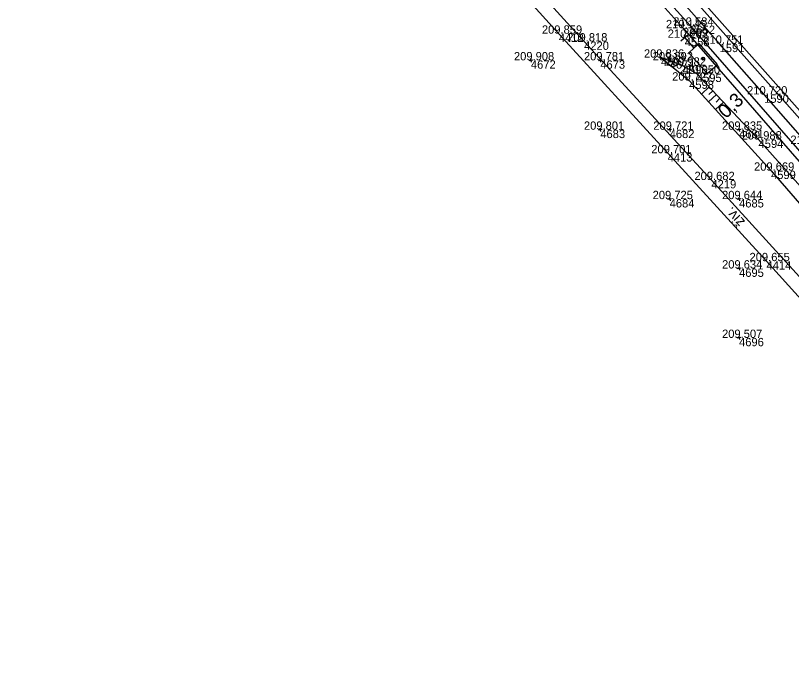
# Model space of a CAD drawing. Extents: x -556590 to -554855, y -1137918 to -1135717.
# Drawn here: x -555254.3 to -555142.4, y -1137109.7 to -1137013.5 of the extents above; entities that cross this region are included whole.
import ezdxf

# ---------------------------------------------------------------- set-up
doc = ezdxf.new("R2010")
doc.units = 0
for name, color, linetype in [('Vrstva 1', 7, 'Continuous'), ('Vrstva 4', 7, 'Continuous'), ('Vrstva 48', 7, 'Continuous'), ('Vrstva 49', 7, 'Continuous'), ('Vrstva 51', 7, 'Continuous'), ('Vrstva 60', 7, 'Continuous'), ('Vrstva 61', 7, 'Continuous'), ('Vrstva 7', 7, 'Continuous')]:
    doc.layers.add(name, color=color, linetype=linetype)

msp = doc.modelspace()

# ---------------------------------------------------------------- linework, layer by layer
at = {"layer": 'Vrstva 1'}
msp.add_lwpolyline([(-555140.15, -1137032.04), (-555146.39, -1137024.92), (-555152.8, -1137017.61), (-555159.06, -1137010.49)], dxfattribs=at)
at = {"layer": 'Vrstva 4'}
for points in [[(-555197.71, -1136962.44), (-555182.89, -1136979.59), (-555167.36, -1136997.63), (-555155.13, -1137011.65), (-555136.97, -1137032.08), (-555122.79, -1137048.21), (-555104.99, -1137068.65), (-555091.68, -1137083.68), (-555079.55, -1137098.03), (-555070.16, -1137109.44)], [(-555070.59, -1137109.65), (-555080.27, -1137097.94), (-555091.96, -1137084.27), (-555105.08, -1137069.32), (-555123.58, -1137048.4), (-555137.39, -1137032.75), (-555155.76, -1137012.08), (-555167.71, -1136998.18), (-555183.54, -1136980.02), (-555198.39, -1136963.21)], [(-555092.82, -1137089.46), (-555093.05, -1137088.24), (-555105.82, -1137073.42), (-555119.65, -1137057.57), (-555138.87, -1137035.76), (-555157.03, -1137015), (-555173.15, -1136997.2), (-555186.76, -1136981.45), (-555200.76, -1136965.36)], [(-555201.62, -1136965.88), (-555186.88, -1136982.84), (-555173.62, -1136998.02), (-555158.08, -1137015.37), (-555139.42, -1137036.8), (-555120.12, -1137058.65), (-555106.12, -1137074.67), (-555093.93, -1137088.89), (-555092.82, -1137089.46)]]:
    msp.add_lwpolyline(points, dxfattribs=at)
at = {"layer": 'Vrstva 48'}
for p, q in [((-555154.29, -1137023.83), (-555155.4, -1137024.88)), ((-555153.78, -1137024.38), (-555154.34, -1137024.9)), ((-555153.26, -1137024.93), (-555154.4, -1137025.99)), ((-555152.75, -1137025.47), (-555153.32, -1137026.01)), ((-555152.24, -1137026.02), (-555153.39, -1137027.1))]:
    msp.add_line(p, q, dxfattribs=at)
at = {"layer": 'Vrstva 49'}
for p, q in [((-555179.75, -1137019.95), (-555180.25, -1137020.05)), ((-555180.05, -1137019.75), (-555179.95, -1137020.25)), ((-555169.75, -1137019.95), (-555170.25, -1137020.05)), ((-555170.05, -1137019.75), (-555169.95, -1137020.25)), ((-555159.75, -1137019.95), (-555160.25, -1137020.05)), ((-555160.05, -1137019.75), (-555159.95, -1137020.25)), ((-555169.75, -1137029.95), (-555170.25, -1137030.05)), ((-555170.05, -1137029.75), (-555169.95, -1137030.25)), ((-555159.75, -1137029.95), (-555160.25, -1137030.05)), ((-555160.05, -1137029.75), (-555159.95, -1137030.25)), ((-555149.75, -1137029.95), (-555150.25, -1137030.05)), ((-555150.05, -1137029.75), (-555149.95, -1137030.25)), ((-555159.75, -1137039.95), (-555160.25, -1137040.05)), ((-555160.05, -1137039.75), (-555159.95, -1137040.25)), ((-555149.75, -1137039.95), (-555150.25, -1137040.05)), ((-555150.05, -1137039.75), (-555149.95, -1137040.25)), ((-555149.75, -1137049.95), (-555150.25, -1137050.05)), ((-555150.05, -1137049.75), (-555149.95, -1137050.25)), ((-555149.75, -1137059.95), (-555150.25, -1137060.05)), ((-555150.05, -1137059.75), (-555149.95, -1137060.25))]:
    msp.add_line(p, q, dxfattribs=at)
for points in [[(-555112.07, -1137072.25), (-555114.78, -1137068.12), (-555130.19, -1137050.44), (-555147.19, -1137031.41), (-555156.08, -1137021.92), (-555158.12, -1137020.77), (-555161.26, -1137019.61)], [(-555161.26, -1137019.61), (-555157.19, -1137022.91), (-555145.39, -1137035.9), (-555124.3, -1137060.22), (-555116.08, -1137068.82), (-555112.07, -1137072.25)]]:
    msp.add_lwpolyline(points, dxfattribs=at)
at = {"layer": 'Vrstva 51'}
for points in [[(-555106.83, -1137103.21), (-555101.48, -1137098.1), (-555108.13, -1137090.55), (-555122.01, -1137075.35), (-555136.05, -1137060), (-555146.04, -1137048.94), (-555160.29, -1137033.39), (-555175.97, -1137016.16), (-555195.06, -1136995.09), (-555213.14, -1136975.39), (-555223.6, -1136963.8), (-555230.94, -1136955.94), (-555232.12, -1136955.04), (-555233.55, -1136954.63), (-555234.94, -1136954.44), (-555237.79, -1136954.66), (-555240.11, -1136957.32), (-555245.31, -1136962.6), (-555254.3, -1136971.78)], [(-555134.42, -1137058.75), (-555153.98, -1137037.25), (-555172.33, -1137017.28), (-555191.86, -1136995.75)]]:
    msp.add_lwpolyline(points, dxfattribs=at)
at = {"layer": 'Vrstva 60'}
for p, q in [((-555158.08, -1137015.37), (-555158.08, -1137015.37)), ((-555157.03, -1137015), (-555157.03, -1137015)), ((-555175.97, -1137016.16), (-555175.97, -1137016.16)), ((-555157.83, -1137016.75), (-555157.83, -1137016.75)), ((-555172.33, -1137017.28), (-555172.33, -1137017.28)), ((-555152.8, -1137017.61), (-555152.8, -1137017.61)), ((-555180, -1137020), (-555180, -1137020)), ((-555170, -1137020), (-555170, -1137020)), ((-555161.26, -1137019.61), (-555161.26, -1137019.61)), ((-555160, -1137020), (-555160, -1137020)), ((-555158.12, -1137020.77), (-555158.12, -1137020.77)), ((-555156.08, -1137021.92), (-555156.08, -1137021.92)), ((-555157.19, -1137022.91), (-555157.19, -1137022.91)), ((-555146.39, -1137024.92), (-555146.39, -1137024.92)), ((-555170, -1137030), (-555170, -1137030)), ((-555160, -1137030), (-555160, -1137030)), ((-555150, -1137030), (-555150, -1137030)), ((-555147.19, -1137031.41), (-555147.19, -1137031.41)), ((-555160.29, -1137033.39), (-555160.29, -1137033.39)), ((-555145.39, -1137035.9), (-555145.39, -1137035.9)), ((-555153.98, -1137037.25), (-555153.98, -1137037.25)), ((-555160, -1137040), (-555160, -1137040)), ((-555150, -1137040), (-555150, -1137040)), ((-555146.04, -1137048.94), (-555146.04, -1137048.94)), ((-555150, -1137050), (-555150, -1137050)), ((-555150, -1137060), (-555150, -1137060))]:
    msp.add_line(p, q, dxfattribs=at)
at = {"layer": 'Vrstva 7'}
for p, q in [((-555157.27, -1137016.25), (-555158.4, -1137017.24)), ((-555155.21, -1137019.95), (-555155.18, -1137019.55))]:
    msp.add_line(p, q, dxfattribs=at)
msp.add_lwpolyline([(-555157.83, -1137016.75), (-555156.51, -1137018.25), (-555157.26, -1137018.91), (-555154.62, -1137021.91), (-555153.12, -1137020.59), (-555155.76, -1137017.59), (-555156.51, -1137018.25)], dxfattribs=at)
msp.add_circle((-555155.19, -1137019.75), 0.2, dxfattribs=at)

# ---------------------------------------------------------------- texts
at = {"layer": 'Vrstva 48'}
msp.add_text('0,3', height=2, rotation=43.1464, dxfattribs=at).set_placement((-555151.9, -1137028.49))
at = {"layer": 'Vrstva 51'}
msp.add_text('živ.', height=1.5, rotation=132.3021, dxfattribs=at).set_placement((-555149.05, -1137043.22))
at = {"layer": 'Vrstva 60'}
for s, p in [('2659', (-555158.08, -1137016.57)), ('2652', (-555157.03, -1137016.2)), ('4412', (-555175.97, -1137017.36)), ('4558', (-555157.83, -1137017.95)), ('4220', (-555172.33, -1137018.48)), ('1591', (-555152.8, -1137018.81)), ('4672', (-555180, -1137021.2)), ('4673', (-555170, -1137021.2)), ('4597', (-555161.26, -1137020.81)), ('4674', (-555160, -1137021.2)), ('4596', (-555158.12, -1137021.97)), ('4595', (-555156.08, -1137023.12)), ('4598', (-555157.19, -1137024.11)), ('1590', (-555146.39, -1137026.12)), ('4683', (-555170, -1137031.2)), ('4682', (-555160, -1137031.2)), ('4681', (-555150, -1137031.2)), ('4594', (-555147.19, -1137032.61)), ('4413', (-555160.29, -1137034.59)), ('4599', (-555145.39, -1137037.1)), ('4219', (-555153.98, -1137038.45)), ('4684', (-555160, -1137041.2)), ('4685', (-555150, -1137041.2)), ('4414', (-555146.04, -1137050.14)), ('4695', (-555150, -1137051.2)), ('4696', (-555150, -1137061.2))]:
    msp.add_text(s, height=1.2, dxfattribs=at).set_placement(p)
at = {"layer": 'Vrstva 61'}
for s, p in [('210.145', (-555160.54, -1137015.37)), ('210.584', (-555159.48, -1137015)), ('209.859', (-555178.42, -1137016.16)), ('210.202', (-555160.28, -1137016.75)), ('209.818', (-555174.78, -1137017.28)), ('210.751', (-555155.16, -1137017.61)), ('209.908', (-555182.45, -1137020)), ('209.781', (-555172.36, -1137020)), ('209.836', (-555163.71, -1137019.61)), ('209.892', (-555162.45, -1137020)), ('209.982', (-555160.57, -1137020.77)), ('210.050', (-555158.53, -1137021.92)), ('209.727', (-555159.64, -1137022.91)), ('210.720', (-555148.84, -1137024.92)), ('209.801', (-555172.36, -1137030)), ('209.721', (-555162.36, -1137030)), ('209.835', (-555152.46, -1137030)), ('209.988', (-555149.64, -1137031.41)), ('210.687', (-555142.6, -1137032.04)), ('209.701', (-555162.65, -1137033.39)), ('209.669', (-555147.84, -1137035.9)), ('209.682', (-555156.43, -1137037.25)), ('209.725', (-555162.46, -1137040)), ('209.644', (-555152.45, -1137040)), ('209.655', (-555148.49, -1137048.94)), ('209.634', (-555152.45, -1137050)), ('209.507', (-555152.45, -1137060))]:
    msp.add_text(s, height=1.2, dxfattribs=at).set_placement(p)

doc.saveas('drawing.dxf')
